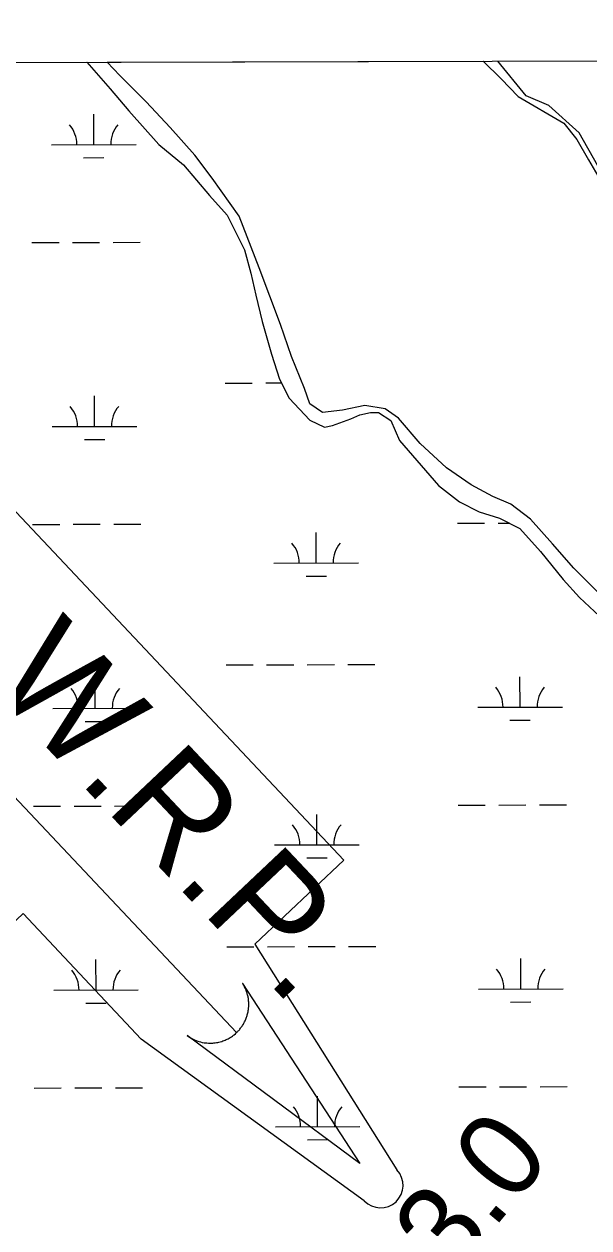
# Model space of a CAD drawing. Extents: x 3355724 to 3393621, y 594744 to 620174.
# Drawn here: x 3374114 to 3374782, y 616974 to 618395 of the extents above; entities that cross this region are included whole.
import ezdxf

# ---------------------------------------------------------------- set-up
doc = ezdxf.new("R2010")
doc.units = 0
for name, color, linetype in [('V-GRID-FRAM', 7, 'Continuous'), ('V-SITE-VEGE', 7, 'Continuous'), ('V-SURV-IDEN', 7, 'Continuous'), ('V-TOPO-WATR-IDEN', 7, 'Continuous'), ('V-WETL-SWMP', 7, 'Continuous')]:
    doc.layers.add(name, color=color, linetype=linetype)

msp = doc.modelspace()

# ---------------------------------------------------------------- linework, layer by layer
at = {"layer": 'V-GRID-FRAM'}
msp.add_lwpolyline([(3359807.6, 618312.1), (3391397.2, 618394.8), (3391452.7, 600211.2), (3359847.2, 600128.5), (3359807.6, 618312.1)], dxfattribs=at)
at = {"layer": 'V-SITE-VEGE'}
for p, q in [((3374212.4, 618349.8), (3374656.7, 618350.9)), ((3374656.7, 618350.9), (3374678.1, 618330.1)), ((3374227.3, 618333.9), (3374212.4, 618349.8)), ((3374258.5, 618302.9), (3374227.3, 618333.9)), ((3374678.1, 618330.1), (3374698.2, 618309.4)), ((3374698.2, 618309.4), (3374752.1, 618277.8)), ((3374286.8, 618272.6), (3374258.5, 618302.9)), ((3374315.9, 618240.2), (3374286.8, 618272.6)), ((3374752.1, 618277.8), (3374767.4, 618258.5)), ((3374767.4, 618258.5), (3374781.2, 618234.4)), ((3374336.7, 618212.7), (3374315.9, 618240.2)), ((3374781.2, 618234.4), (3374800.6, 618201.3)), ((3374368.5, 618167.9), (3374336.7, 618212.7)), ((3374392.1, 618107.2), (3374368.5, 618167.9)), ((3374417.2, 618040.2), (3374392.1, 618107.2)), ((3374430.4, 618002.3), (3374417.2, 618040.2)), ((3374445.6, 617964.4), (3374430.4, 618002.3)), ((3374451.9, 617946.4), (3374445.6, 617964.4)), ((3374467.1, 617936.1), (3374451.9, 617946.4)), ((3374490.6, 617938.9), (3374467.1, 617936.1)), ((3374516.8, 617944.5), (3374490.6, 617938.9)), ((3374541, 617940.4), (3374516.8, 617944.5)), ((3374556.9, 617929.4), (3374541, 617940.4)), ((3374582.5, 617899.8), (3374556.9, 617929.4)), ((3374613.6, 617870.9), (3374582.5, 617899.8)), ((3374642.7, 617850.9), (3374613.6, 617870.9)), ((3374668.2, 617837.2), (3374642.7, 617850.9)), ((3374689.6, 617828.2), (3374668.2, 617837.2)), ((3374712.5, 617810.3), (3374689.6, 617828.2)), ((3374738.8, 617781.4), (3374712.5, 617810.3)), ((3374763.7, 617752.5), (3374738.8, 617781.4)), ((3374799, 617717.3), (3374763.7, 617752.5))]:
    msp.add_line(p, q, dxfattribs=at)
at = {"layer": 'V-TOPO-WATR-IDEN'}
msp.add_line((3373849.9, 617750.7), (3374365.4, 617204.3), dxfattribs=at)
for points in [[(3373699, 617949.2), (3373948.6, 617773.1), (3374053.9, 617872.5), (3374492.1, 617408), (3374386.8, 617308.7), (3374554.9, 617042.1)], [(3374516.3, 617005.7), (3374252.7, 617196.7), (3374113.1, 617344.7), (3374000.1, 617238.1), (3373870.4, 617375.6), (3373983.3, 617482.2), (3373829, 617645.7), (3373660.5, 617912.9)]]:
    msp.add_lwpolyline(points, dxfattribs=at)
msp.add_lwpolyline([(3374372.4, 617262.4), (3374511.2, 617049.8), (3374307, 617200.7), (3374310.8, 617198.2), (3374314.7, 617196.1), (3374316.3, 617195.4), (3374317.8, 617194.8), (3374319.5, 617194.2), (3374321.3, 617193.6), (3374322.8, 617193.2), (3374324.9, 617192.7), (3374327.2, 617192.3), (3374328.5, 617192.1), (3374330.2, 617192), (3374332.4, 617191.8), (3374334.1, 617191.8), (3374336, 617191.8), (3374337.2, 617191.9), (3374338.5, 617192), (3374340.2, 617192.2), (3374341.6, 617192.4), (3374343.1, 617192.7), (3374344.3, 617193), (3374346.1, 617193.4), (3374347.8, 617193.9), (3374349.1, 617194.4), (3374350.7, 617194.9), (3374352, 617195.5), (3374353.2, 617196), (3374354.1, 617196.4), (3374355.4, 617197.1), (3374356.8, 617197.8), (3374358, 617198.6), (3374359.3, 617199.4), (3374360.4, 617200.2), (3374361.6, 617201.1), (3374362.6, 617201.8), (3374364, 617203), (3374365.4, 617204.3), (3374365.9, 617204.7), (3374366.6, 617205.4), (3374367.3, 617206.2), (3374368, 617206.9), (3374368.7, 617207.7), (3374369.4, 617208.5), (3374370.1, 617209.4), (3374370.6, 617210.1), (3374371.3, 617211.1), (3374372, 617212), (3374372.4, 617212.7), (3374373.5, 617214.4), (3374374, 617215.3), (3374374.4, 617216), (3374374.9, 617217), (3374375.4, 617218), (3374375.9, 617219.1), (3374376.4, 617220.3), (3374376.9, 617221.5), (3374377.2, 617222.4), (3374377.5, 617223.2), (3374377.8, 617224.3), (3374378.1, 617225.3), (3374378.4, 617226.4), (3374378.7, 617227.6), (3374379, 617228.8), (3374379.2, 617230.3), (3374379.4, 617231.4), (3374379.5, 617232.6), (3374379.6, 617233.8), (3374379.7, 617234.8), (3374379.8, 617235.9), (3374379.8, 617237.4), (3374379.8, 617237.5), (3374379.8, 617238.4), (3374379.8, 617239.1), (3374379.7, 617240.2), (3374379.6, 617241.4), (3374379.5, 617242.5), (3374379.4, 617243.4), (3374379.3, 617244.5), (3374379.1, 617245.7), (3374378.9, 617246.5), (3374378.7, 617247.5), (3374378.4, 617248.9), (3374378.1, 617249.8), (3374378, 617250.4), (3374377.8, 617251), (3374377.6, 617251.7), (3374377.2, 617252.7), (3374376.9, 617253.6), (3374376.6, 617254.5), (3374376.2, 617255.4), (3374375.7, 617256.5), (3374375.4, 617257.2), (3374374.8, 617258.3), (3374374.2, 617259.5), (3374373.7, 617260.4), (3374373.3, 617261.1), (3374372.9, 617261.7), (3374372.6, 617262.1)], close=True, dxfattribs=at)
msp.add_arc((3374535.6, 617023.9), 26.5, 223.3341, 43.3341, dxfattribs=at)
at = {"layer": 'V-WETL-SWMP'}
for p, q in [((3374674.2, 618351), (3375359, 618352.8)), ((3374707.6, 618310.2), (3374674.2, 618351)), ((3373380, 618347.6), (3374188.5, 618349.7)), ((3374188.5, 618349.7), (3374215.9, 618318.5)), ((3374215.9, 618318.5), (3374237.9, 618292.5)), ((3374734.4, 618298.6), (3374707.6, 618310.2)), ((3374770.2, 618266.4), (3374734.4, 618298.6)), ((3374196.7, 618252.5), (3374196.6, 618288.5)), ((3374237.9, 618292.5), (3374273.7, 618252.8)), ((3374792.2, 618227.4), (3374770.2, 618266.4)), ((3374146.7, 618252.3), (3374246.7, 618252.6)), ((3374273.7, 618252.8), (3374302.5, 618228.8)), ((3374184.7, 618237), (3374208.7, 618237.1)), ((3374302.5, 618228.8), (3374333.5, 618192.5)), ((3374333.5, 618192.5), (3374354.1, 618169.2)), ((3374354.1, 618169.2), (3374374.8, 618128.1)), ((3374123.6, 618136.8), (3374155.6, 618136.9)), ((3374171.6, 618137), (3374203.6, 618137)), ((3374219.6, 618137.1), (3374251.6, 618137.2)), ((3374374.8, 618128.1), (3374382.4, 618100.7)), ((3374382.4, 618100.7), (3374388, 618074.6)), ((3374388, 618074.6), (3374395.6, 618043.7)), ((3374395.6, 618043.7), (3374406.7, 618005.3)), ((3374406.7, 618005.3), (3374416.3, 617975.8)), ((3374352, 617970.9), (3374384, 617971)), ((3374400, 617971.1), (3374418.7, 617971.1)), ((3374416.3, 617975.8), (3374427.4, 617953.2)), ((3374197.6, 617919.8), (3374197.5, 617955.8)), ((3374427.4, 617953.2), (3374452.1, 617927.2)), ((3374452.1, 617927.2), (3374469.3, 617919)), ((3374478.9, 617921.1), (3374500.2, 617928.7)), ((3374500.2, 617928.7), (3374511.2, 617933.5)), ((3374511.2, 617933.5), (3374523.5, 617936.3)), ((3374523.5, 617936.3), (3374533.1, 617936.3)), ((3374533.1, 617936.3), (3374547.5, 617926.7)), ((3374547.5, 617926.7), (3374557.9, 617903.4)), ((3374147.6, 617919.7), (3374247.6, 617919.9)), ((3374469.3, 617919), (3374478.9, 617921.1)), ((3374185.6, 617904.3), (3374209.6, 617904.4)), ((3374557.9, 617903.4), (3374604, 617850)), ((3374604, 617850), (3374628.7, 617830.8)), ((3374628.7, 617830.8), (3374652.1, 617819.2)), ((3374652.1, 617819.2), (3374676.1, 617811.7)), ((3374676.1, 617811.7), (3374700.2, 617799.4)), ((3374124.4, 617804.2), (3374156.4, 617804.2)), ((3374172.4, 617804.3), (3374204.4, 617804.4)), ((3374220.4, 617804.4), (3374252.4, 617804.5)), ((3374626.4, 617805.5), (3374658.4, 617805.6)), ((3374674.4, 617805.6), (3374688, 617805.6)), ((3374700.2, 617799.4), (3374724.3, 617772)), ((3374459.4, 617758.6), (3374459.3, 617794.6)), ((3374724.3, 617772), (3374751.1, 617739.1)), ((3374409.4, 617758.5), (3374509.4, 617758.7)), ((3374447.5, 617743.1), (3374471.5, 617743.2)), ((3374751.1, 617739.1), (3374770.4, 617717.9)), ((3374770.4, 617717.9), (3374794.4, 617696)), ((3374352.9, 617638.3), (3374384.9, 617638.3)), ((3374400.9, 617638.4), (3374432.9, 617638.5)), ((3374448.9, 617638.5), (3374480.9, 617638.6)), ((3374496.9, 617638.6), (3374528.9, 617638.7)), ((3374198.4, 617587.1), (3374198.3, 617623.1)), ((3374700.3, 617588.4), (3374700.2, 617624.4)), ((3374148.4, 617587), (3374248.4, 617587.2)), ((3374650.3, 617588.3), (3374750.3, 617588.6)), ((3374186.5, 617571.7), (3374210.5, 617571.7)), ((3374688.4, 617573), (3374712.4, 617573)), ((3374125.3, 617471.5), (3374157.3, 617471.6)), ((3374173.3, 617471.6), (3374205.3, 617471.7)), ((3374221.3, 617471.7), (3374253.3, 617471.8)), ((3374627.2, 617472.8), (3374659.2, 617472.9)), ((3374675.2, 617472.9), (3374707.2, 617473)), ((3374723.2, 617473.1), (3374755.2, 617473.1)), ((3374460.3, 617425.9), (3374460.2, 617461.9)), ((3374410.3, 617425.8), (3374510.3, 617426.1)), ((3374448.3, 617410.5), (3374472.3, 617410.5)), ((3374353.8, 617305.6), (3374385.8, 617305.7)), ((3374401.8, 617305.7), (3374433.8, 617305.8)), ((3374449.8, 617305.8), (3374481.8, 617305.9)), ((3374497.8, 617306), (3374529.8, 617306)), ((3374199.3, 617254.4), (3374199.2, 617290.4)), ((3374701.2, 617255.8), (3374701.1, 617291.8)), ((3374651.2, 617255.6), (3374751.2, 617255.9)), ((3374149.3, 617254.3), (3374249.3, 617254.6)), ((3374187.3, 617239), (3374211.3, 617239)), ((3374689.2, 617240.3), (3374713.2, 617240.4)), ((3374126.2, 617138.8), (3374158.2, 617138.9)), ((3374174.2, 617138.9), (3374206.2, 617139)), ((3374222.2, 617139.1), (3374254.2, 617139.2)), ((3374461.2, 617093.3), (3374461.1, 617129.3)), ((3374628.1, 617140.1), (3374660.1, 617140.2)), ((3374676.1, 617140.3), (3374708.1, 617140.3)), ((3374724.1, 617140.4), (3374756.1, 617140.5)), ((3374411.2, 617093.1), (3374511.2, 617093.4)), ((3374449.2, 617077.8), (3374473.2, 617077.9))]:
    msp.add_line(p, q, dxfattribs=at)
for centre, start, end in [((3374141.4, 618252.8), 359.3782, 40.9218), ((3374251.9, 618253.1), 139.3782, 180.9218), ((3374142.3, 617920.1), 359.3782, 40.9218), ((3374252.8, 617920.4), 139.3782, 180.9218), ((3374404.2, 617758.9), 359.3782, 40.9218), ((3374514.7, 617759.2), 139.3782, 180.9218), ((3374645.1, 617588.8), 359.3782, 40.9218), ((3374755.6, 617589), 139.3782, 180.9218), ((3374143.2, 617587.4), 359.3782, 40.9218), ((3374253.7, 617587.7), 139.3782, 180.9218), ((3374405, 617426.3), 359.3782, 40.9218), ((3374515.5, 617426.6), 139.3782, 180.9218), ((3374144.1, 617254.8), 359.3782, 40.9218), ((3374254.5, 617255.1), 139.3782, 180.9218), ((3374646, 617256.1), 359.3782, 40.9218), ((3374756.4, 617256.4), 139.3782, 180.9218), ((3374405.9, 617093.6), 359.3782, 40.9218), ((3374516.4, 617093.9), 139.3782, 180.9218)]:
    msp.add_arc(centre, 35.2, start, end, dxfattribs=at)

# ---------------------------------------------------------------- texts
at = {"layer": 'V-SURV-IDEN'}
msp.add_text('5707+43.0', height=100, rotation=50.3758, dxfattribs=at).set_placement((3374333.6, 616566.9))
at = {"layer": 'V-TOPO-WATR-IDEN'}
msp.add_text('L.W.R.P.', height=124.5, rotation=313.334, dxfattribs=at).set_placement((3373973.9, 617717.6))

doc.saveas('drawing.dxf')
